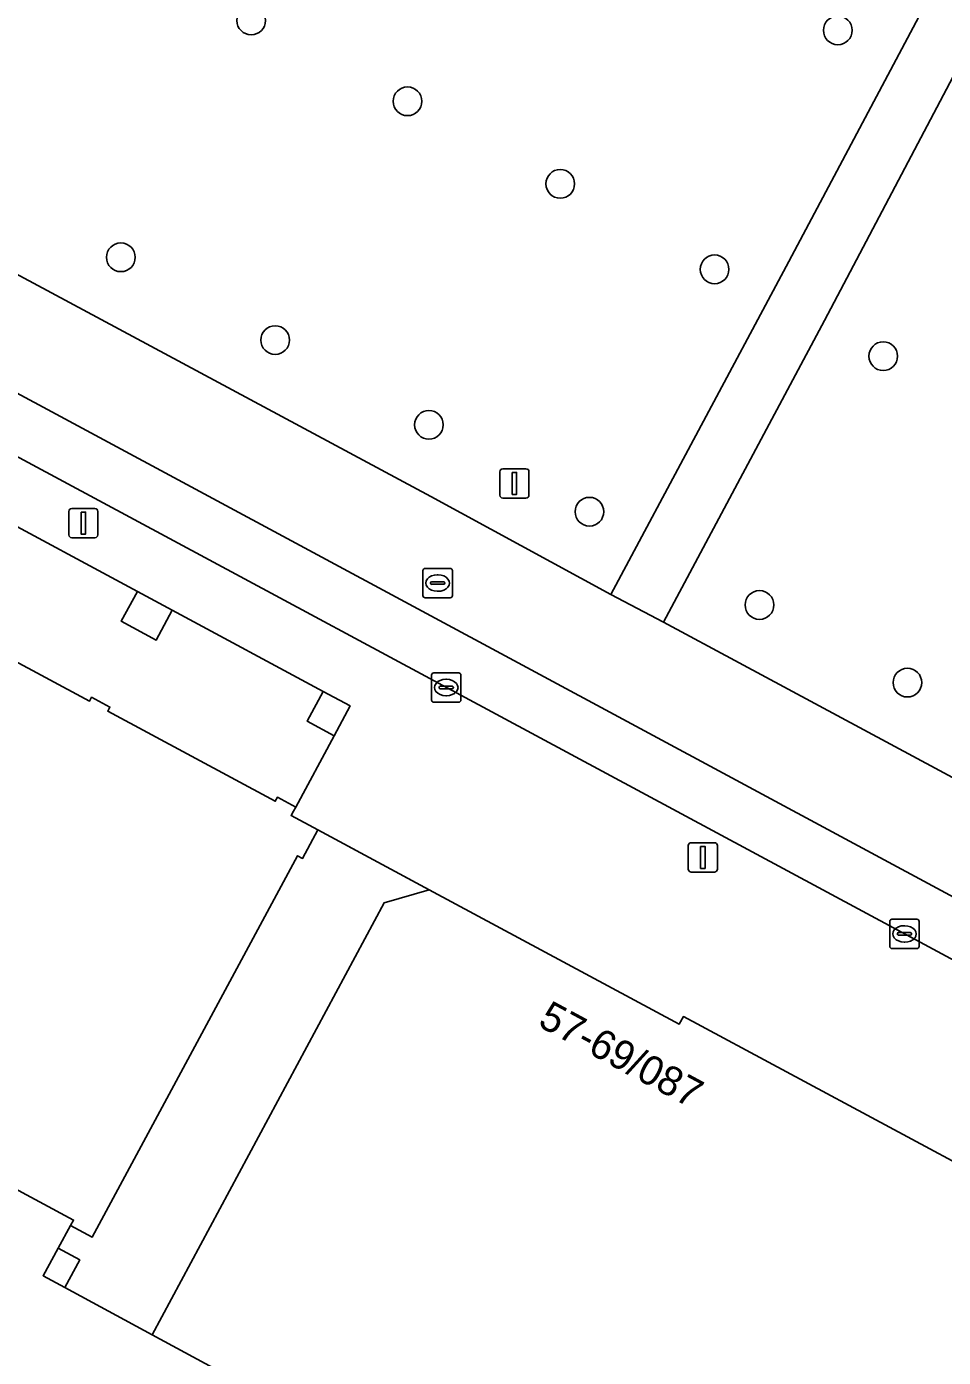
# Model space of a CAD drawing. Extents: x 159489 to 160304, y 383825 to 384531.
# Drawn here: x 159737.61 to 159768.87, y 384171.2 to 384216.55 of the extents above; entities that cross this region are included whole.
import ezdxf

# ---------------------------------------------------------------- set-up
doc = ezdxf.new("R2010")
doc.units = 0
for name, color, linetype in [('IMGEO_Boom', 7, 'Continuous'), ('IMGEO_Groenvoorziening', 7, 'Continuous'), ('IMGEO_Kolk', 7, 'Continuous'), ('IMGEO_Lichtmast', 7, 'Continuous'), ('IMGEO_Pand', 7, 'Continuous'), ('IMGEO_Pand_nummerreeks', 7, 'Continuous'), ('IMGEO_Pand_overbouw', 7, 'Continuous'), ('IMGEO_Parkeervlak_gesloten', 7, 'Continuous'), ('IMGEO_Rijbaan_lokaal_gesloten', 7, 'Continuous'), ('IMGEO_Rioolput', 7, 'Continuous'), ('IMGEO_Voetgangersgebied_gesloten', 7, 'Continuous'), ('IMGEO_Voetpad_open', 7, 'Continuous')]:
    doc.layers.add(name, color=color, linetype=linetype)

msp = doc.modelspace()

# ---------------------------------------------------------------- linework, layer by layer
at = {"layer": 'IMGEO_Boom'}
for centre in [(159745.271, 384216.762), (159765.269, 384216.425), (159750.6, 384214.007), (159755.806, 384211.193), (159740.828, 384208.69), (159761.068, 384208.28), (159746.088, 384205.87), (159766.818, 384205.321), (159751.33, 384202.981), (159756.802, 384200.021), (159762.598, 384196.842), (159767.643, 384194.196)]:
    msp.add_circle(centre, 0.489, dxfattribs=at)
at = {"layer": 'IMGEO_Groenvoorziening'}
for points in [[(159712.68, 384246.741), (159714.889, 384220.13), (159751.393, 384200.54), (159757.536, 384197.201), (159763.508, 384208.378), (159768.226, 384217.251)], [(159769.966, 384216.295), (159764.813, 384206.538), (159759.321, 384196.257), (159855.536, 384144.567), (159864.468, 384143.379), (159873.563, 384160.232)]]:
    msp.add_lwpolyline(points, dxfattribs=at)
at = {"layer": 'IMGEO_Kolk'}
for p, q in [((159751.419, 384193.604), (159751.419, 384194.456)), ((159751.494, 384194.53), (159752.346, 384194.53)), ((159752.42, 384194.456), (159752.42, 384193.604)), ((159751.678, 384194.024), (159751.678, 384194.036)), ((159752.116, 384193.987), (159751.718, 384193.987)), ((159751.721, 384194.073), (159752.119, 384194.073)), ((159751.907, 384194.31), (159751.932, 384194.31)), ((159752.162, 384194.036), (159752.162, 384194.024)), ((159752.346, 384193.53), (159751.494, 384193.53)), ((159751.93, 384193.75), (159751.905, 384193.75)), ((159767.041, 384185.207), (159767.041, 384186.059)), ((159767.116, 384186.133), (159767.968, 384186.133)), ((159767.529, 384185.913), (159767.554, 384185.913)), ((159768.042, 384186.059), (159768.042, 384185.207)), ((159767.3, 384185.627), (159767.3, 384185.639)), ((159767.738, 384185.59), (159767.34, 384185.59)), ((159767.343, 384185.676), (159767.741, 384185.676)), ((159767.552, 384185.353), (159767.527, 384185.353)), ((159767.784, 384185.639), (159767.784, 384185.627)), ((159767.968, 384185.133), (159767.116, 384185.133))]:
    msp.add_line(p, q, dxfattribs=at)
for points in [[(159751.419, 384193.604), (159751.419, 384194.456)], [(159751.494, 384194.53), (159752.346, 384194.53)], [(159752.42, 384194.456), (159752.42, 384193.604)], [(159752.346, 384193.53), (159751.494, 384193.53)], [(159767.041, 384185.207), (159767.041, 384186.059)], [(159767.116, 384186.133), (159767.968, 384186.133)], [(159768.042, 384186.059), (159768.042, 384185.207)], [(159767.968, 384185.133), (159767.116, 384185.133)]]:
    msp.add_lwpolyline(points, dxfattribs=at)
for centre, radius, start, end in [((159751.496, 384194.454), 0.0765, 91.552, 178.448), ((159751.496, 384194.454), 0.0765, 91.552, 178.448), ((159752.344, 384194.454), 0.0765, 1.552, 88.448), ((159752.344, 384194.454), 0.0765, 1.552, 88.448), ((159751.718, 384194.033), 0.0403, 85.8775, 175.7526), ((159751.715, 384194.023), 0.0366, 178.938, 274.7102), ((159752.119, 384194.03), 0.043, 264.8664, 352.4533), ((159752.123, 384194.035), 0.0386, 1.7309, 96.639), ((159751.496, 384193.606), 0.0765, 181.552, 268.448), ((159751.496, 384193.606), 0.0765, 181.552, 268.448), ((159752.344, 384193.606), 0.0765, 271.552, 358.448), ((159752.344, 384193.606), 0.0765, 271.552, 358.448), ((159767.118, 384186.057), 0.0765, 91.552, 178.448), ((159767.118, 384186.057), 0.0765, 91.552, 178.448), ((159767.966, 384186.057), 0.0765, 1.552, 88.448), ((159767.966, 384186.057), 0.0765, 1.552, 88.448), ((159767.34, 384185.636), 0.0403, 85.8775, 175.7526), ((159767.337, 384185.626), 0.0366, 178.938, 274.7102), ((159767.741, 384185.633), 0.043, 264.8664, 352.4533), ((159767.745, 384185.638), 0.0386, 1.7309, 96.639), ((159767.118, 384185.209), 0.0765, 181.552, 268.448), ((159767.118, 384185.209), 0.0765, 181.552, 268.448), ((159767.966, 384185.209), 0.0765, 271.552, 358.448), ((159767.966, 384185.209), 0.0765, 271.552, 358.448)]:
    msp.add_arc(centre, radius, start, end, dxfattribs=at)
for centre, major_axis, ratio, start_param, end_param in [((159751.906, 384194.03), (-0.387, 0.002), 0.722429, 4.712389, 7.853982), ((159751.931, 384194.03), (-0.39, 0.002), 0.717154, 1.570796, 4.712389), ((159767.528, 384185.633), (-0.387, 0.002), 0.722429, 4.712389, 7.853982), ((159767.553, 384185.633), (-0.39, 0.002), 0.717154, 1.570796, 4.712389)]:
    msp.add_ellipse(centre, major_axis=major_axis, ratio=ratio, start_param=start_param, end_param=end_param, dxfattribs=at)
at = {"layer": 'IMGEO_Lichtmast'}
for p, q in [((159753.748, 384200.583), (159753.748, 384201.383)), ((159753.748, 384201.383), (159753.748, 384200.583)), ((159753.848, 384201.483), (159754.638, 384201.483)), ((159754.638, 384201.483), (159753.848, 384201.483)), ((159754.738, 384201.383), (159754.738, 384200.583)), ((159754.738, 384200.583), (159754.738, 384201.383)), ((159754.638, 384200.483), (159753.848, 384200.483)), ((159753.848, 384200.483), (159754.638, 384200.483)), ((159739.053, 384199.231), (159739.053, 384200.031)), ((159739.053, 384200.031), (159739.053, 384199.231)), ((159739.153, 384200.131), (159739.943, 384200.131)), ((159739.943, 384200.131), (159739.153, 384200.131)), ((159740.043, 384200.031), (159740.043, 384199.231)), ((159740.043, 384199.231), (159740.043, 384200.031)), ((159739.943, 384199.131), (159739.153, 384199.131)), ((159739.153, 384199.131), (159739.943, 384199.131)), ((159760.172, 384187.842), (159760.172, 384188.642)), ((159760.172, 384188.642), (159760.172, 384187.842)), ((159760.272, 384188.742), (159761.062, 384188.742)), ((159761.062, 384188.742), (159760.272, 384188.742)), ((159761.162, 384188.642), (159761.162, 384187.842)), ((159761.162, 384187.842), (159761.162, 384188.642)), ((159761.062, 384187.742), (159760.272, 384187.742)), ((159760.272, 384187.742), (159761.062, 384187.742))]:
    msp.add_line(p, q, dxfattribs=at)
for points in [[(159754.168, 384201.358), (159754.318, 384201.358), (159754.318, 384200.608), (159754.168, 384200.608), (159754.168, 384201.358)], [(159739.473, 384200.006), (159739.623, 384200.006), (159739.623, 384199.256), (159739.473, 384199.256), (159739.473, 384200.006)], [(159760.592, 384188.617), (159760.742, 384188.617), (159760.742, 384187.867), (159760.592, 384187.867), (159760.592, 384188.617)]]:
    msp.add_lwpolyline(points, dxfattribs=at)
for centre, start, end in [((159753.848, 384201.383), 90, 180), ((159753.848, 384201.383), 90, 180), ((159754.638, 384201.383), 0, 90), ((159754.638, 384201.383), 360, 90), ((159753.848, 384200.583), 180, 270), ((159753.848, 384200.583), 180, 270), ((159754.638, 384200.583), 270, 0), ((159754.638, 384200.583), 270, 0), ((159739.153, 384200.031), 90, 180), ((159739.153, 384200.031), 90, 180), ((159739.943, 384200.031), 0, 90), ((159739.943, 384200.031), 360, 90), ((159739.153, 384199.231), 180, 270), ((159739.153, 384199.231), 180, 270), ((159739.943, 384199.231), 270, 0), ((159739.943, 384199.231), 270, 0), ((159760.272, 384188.642), 90, 180), ((159760.272, 384188.642), 90, 180), ((159761.062, 384188.642), 0, 90), ((159761.062, 384188.642), 360, 90), ((159760.272, 384187.842), 180, 270), ((159760.272, 384187.842), 180, 270), ((159761.062, 384187.842), 270, 0), ((159761.062, 384187.842), 270, 0)]:
    msp.add_arc(centre, 0.1, start, end, dxfattribs=at)
at = {"layer": 'IMGEO_Pand'}
for points in [[(159742.576, 384196.661), (159741.392, 384197.298), (159740.842, 384196.288), (159742.031, 384195.648)], [(159748.642, 384193.4), (159747.728, 384193.892), (159747.184, 384192.879), (159748.098, 384192.387)], [(159781.081, 384171.509), (159760.006, 384182.817), (159759.86, 384182.554), (159751.335, 384187.138), (159749.801, 384186.691), (159741.891, 384171.976), (159753.455, 384165.727), (159747.85, 384155.324), (159750.036, 384154.135), (159742.655, 384140.419), (159759.218, 384131.522), (159770.883, 384152.856), (159769.847, 384153.424), (159771.281, 384156.067), (159772.985, 384156.701)], [(159739.428, 384174.524), (159738.687, 384174.929), (159738.176, 384173.983), (159738.92, 384173.581)]]:
    msp.add_lwpolyline(points, close=True, dxfattribs=at)
msp.add_lwpolyline([(159713.256, 384189.858), (159739.215, 384175.882), (159739.116, 384175.702), (159739.845, 384175.298), (159746.853, 384188.299), (159747.022, 384188.208), (159747.543, 384189.177), (159746.633, 384189.666), (159746.713, 384189.815), (159746.787, 384189.951), (159746.162, 384190.288), (159746.088, 384190.151), (159740.38, 384193.223), (159740.454, 384193.36), (159739.828, 384193.696), (159739.755, 384193.56), (159734.039, 384196.636)], dxfattribs=at)
at = {"layer": 'IMGEO_Pand_overbouw'}
msp.add_lwpolyline([(159734.039, 384196.636), (159739.755, 384193.56), (159739.828, 384193.696), (159740.454, 384193.36), (159740.38, 384193.223), (159746.088, 384190.151), (159746.162, 384190.288), (159746.787, 384189.951), (159748.098, 384192.387), (159748.642, 384193.4), (159747.728, 384193.892), (159742.576, 384196.661), (159741.392, 384197.298), (159736.232, 384200.072)], dxfattribs=at)
msp.add_lwpolyline([(159751.335, 384187.138), (159750.331, 384187.678), (159747.543, 384189.177), (159747.022, 384188.208), (159746.853, 384188.299), (159739.845, 384175.298), (159739.116, 384175.702), (159738.687, 384174.929), (159738.176, 384173.983), (159738.92, 384173.581), (159741.891, 384171.976), (159749.801, 384186.691)], close=True, dxfattribs=at)
at = {"layer": 'IMGEO_Parkeervlak_gesloten'}
msp.add_lwpolyline([(159716.588, 384213.02), (159779.651, 384179.125), (159780.53, 384180.797), (159717.497, 384214.699)], close=True, dxfattribs=at)
at = {"layer": 'IMGEO_Rijbaan_lokaal_gesloten'}
for points in [[(159759.321, 384196.257), (159757.536, 384197.201), (159751.393, 384200.54), (159714.889, 384220.13), (159702.031, 384227.047), (159687.782, 384234.713), (159686.109, 384231.571), (159701.722, 384223.162), (159700.79, 384221.512), (159716.588, 384213.02), (159717.497, 384214.699), (159780.53, 384180.797), (159779.651, 384179.125), (159784.074, 384176.748)], [(159857.656, 384131.382), (159862.941, 384140.583), (159862.337, 384140.91), (159861.705, 384141.252), (159855.536, 384144.567), (159759.321, 384196.257)]]:
    msp.add_lwpolyline(points, dxfattribs=at)
at = {"layer": 'IMGEO_Rioolput'}
for p, q in [((159751.127, 384197.163), (159751.127, 384198.015)), ((159751.202, 384198.089), (159752.054, 384198.089)), ((159752.128, 384198.015), (159752.128, 384197.163)), ((159751.386, 384197.583), (159751.386, 384197.595)), ((159751.824, 384197.546), (159751.426, 384197.546)), ((159751.429, 384197.632), (159751.827, 384197.632)), ((159751.615, 384197.869), (159751.64, 384197.869)), ((159751.87, 384197.595), (159751.87, 384197.583)), ((159752.054, 384197.089), (159751.202, 384197.089)), ((159751.638, 384197.309), (159751.613, 384197.309))]:
    msp.add_line(p, q, dxfattribs=at)
for points in [[(159751.127, 384197.163), (159751.127, 384198.015)], [(159751.202, 384198.089), (159752.054, 384198.089)], [(159752.128, 384198.015), (159752.128, 384197.163)], [(159752.054, 384197.089), (159751.202, 384197.089)]]:
    msp.add_lwpolyline(points, dxfattribs=at)
for centre, radius, start, end in [((159751.204, 384198.013), 0.0765, 91.552, 178.448), ((159751.204, 384198.013), 0.0765, 91.552, 178.448), ((159752.052, 384198.013), 0.0765, 1.552, 88.448), ((159752.052, 384198.013), 0.0765, 1.552, 88.448), ((159751.426, 384197.592), 0.0403, 85.8775, 175.7526), ((159751.423, 384197.582), 0.0366, 178.938, 274.7102), ((159751.827, 384197.589), 0.043, 264.8664, 352.4533), ((159751.831, 384197.594), 0.0386, 1.7309, 96.639), ((159751.204, 384197.165), 0.0765, 181.552, 268.448), ((159751.204, 384197.165), 0.0765, 181.552, 268.448), ((159752.052, 384197.165), 0.0765, 271.552, 358.448), ((159752.052, 384197.165), 0.0765, 271.552, 358.448)]:
    msp.add_arc(centre, radius, start, end, dxfattribs=at)
for centre, major_axis, ratio, start_param, end_param in [((159751.614, 384197.589), (-0.387, 0.002), 0.722429, 4.712389, 7.853982), ((159751.639, 384197.589), (-0.39, 0.002), 0.717154, 1.570796, 4.712389)]:
    msp.add_ellipse(centre, major_axis=major_axis, ratio=ratio, start_param=start_param, end_param=end_param, dxfattribs=at)
at = {"layer": 'IMGEO_Voetgangersgebied_gesloten'}
msp.add_lwpolyline([(159768.226, 384217.251), (159763.508, 384208.378), (159757.536, 384197.201), (159759.321, 384196.257), (159764.813, 384206.538), (159769.966, 384216.295)], dxfattribs=at)
at = {"layer": 'IMGEO_Voetpad_open'}
for points in [[(159784.074, 384176.748), (159779.651, 384179.125), (159716.588, 384213.02)], [(159753.455, 384165.727), (159741.891, 384171.976), (159749.801, 384186.691), (159751.335, 384187.138), (159747.543, 384189.177), (159747.022, 384188.208), (159746.853, 384188.299), (159739.845, 384175.298), (159739.116, 384175.702), (159739.215, 384175.882), (159713.256, 384189.858), (159720.655, 384203.689), (159717.909, 384205.131), (159706.924, 384184.426), (159721.988, 384176.427), (159729.91, 384172.22), (159711.529, 384137.442)], [(159734.039, 384196.636), (159739.755, 384193.56), (159739.828, 384193.696), (159740.454, 384193.36), (159740.38, 384193.223), (159746.088, 384190.151), (159746.162, 384190.288), (159746.787, 384189.951), (159746.713, 384189.815), (159746.633, 384189.666), (159747.543, 384189.177), (159751.335, 384187.138), (159759.86, 384182.554), (159760.006, 384182.817), (159781.081, 384171.509)]]:
    msp.add_lwpolyline(points, dxfattribs=at)
for points in [[(159742.031, 384195.648), (159740.842, 384196.288), (159741.392, 384197.298), (159742.576, 384196.661)], [(159748.098, 384192.387), (159747.184, 384192.879), (159747.728, 384193.892), (159748.642, 384193.4)], [(159738.176, 384173.983), (159738.687, 384174.929), (159739.428, 384174.524), (159738.92, 384173.581)]]:
    msp.add_lwpolyline(points, close=True, dxfattribs=at)

# ---------------------------------------------------------------- texts
at = {"layer": 'IMGEO_Pand_nummerreeks'}
msp.add_text('57-69/087', height=1, rotation=331.7131, dxfattribs=at).set_placement((159755.004, 384182.513))

doc.saveas('drawing.dxf')
